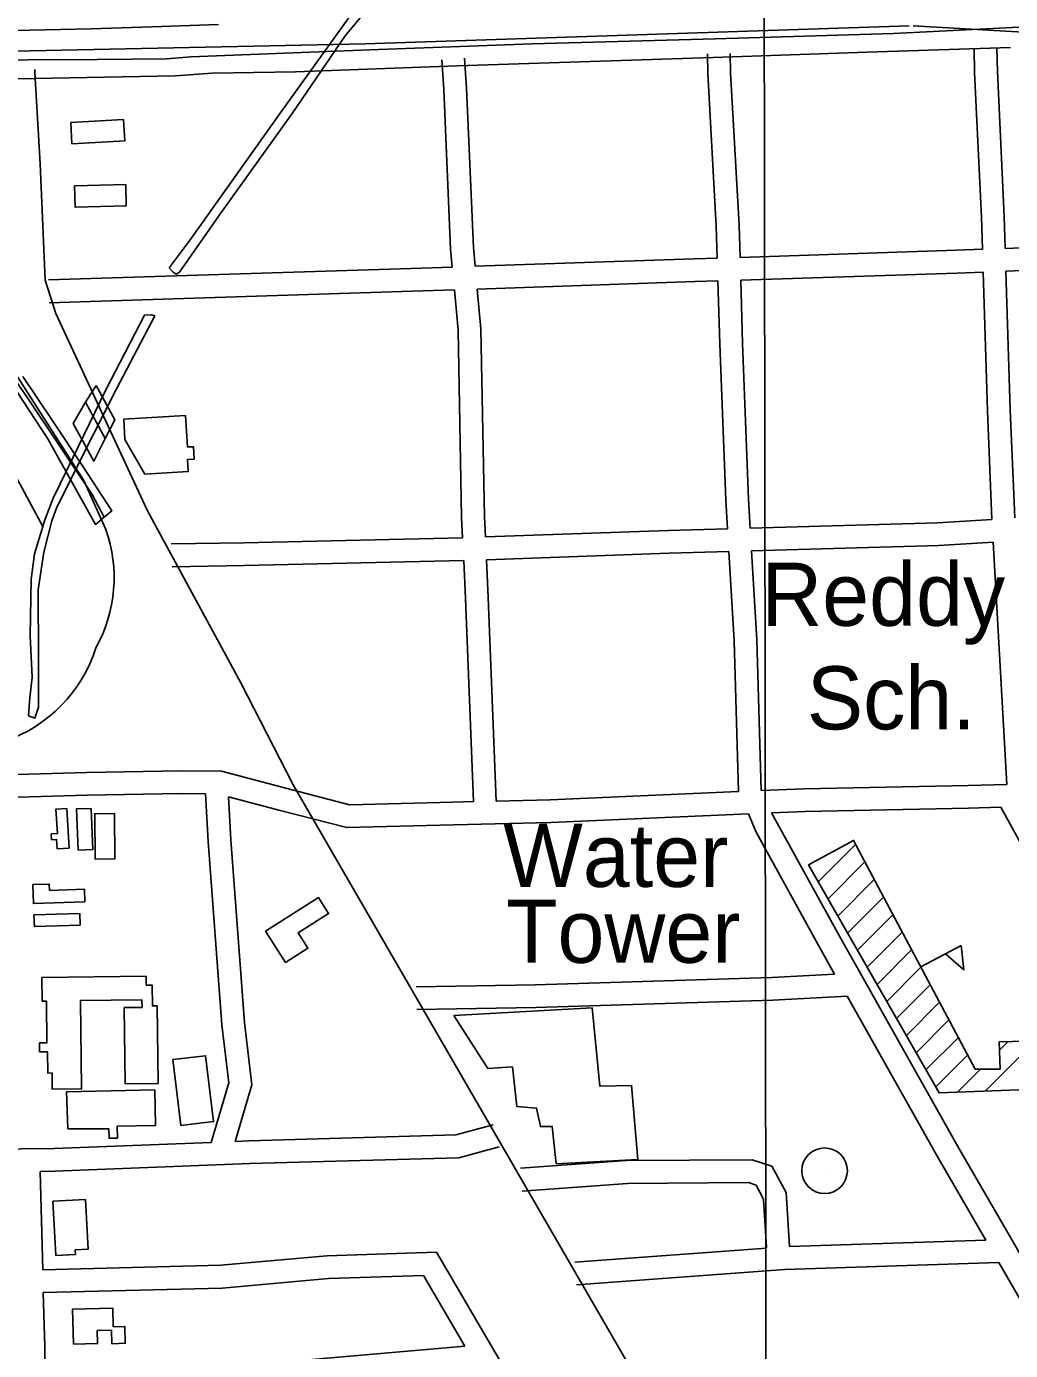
# Model space of a CAD drawing. Extents: x 3297716 to 3335574, y 688621 to 713991.
# Drawn here: x 3327134 to 3328428, y 703462 to 705204 of the extents above; entities that cross this region are included whole.
import ezdxf

# ---------------------------------------------------------------- set-up
doc = ezdxf.new("R2010")
doc.units = 0
for name, color, linetype in [('V-BLDG-IDEN', 7, 'Continuous'), ('V-BLDG-OTLN', 7, 'Continuous'), ('V-BRDG-OTLN', 7, 'Continuous'), ('V-DOMW-IDEN', 7, 'Continuous'), ('V-DOMW-TANK', 7, 'Continuous'), ('V-GRID-MAJR', 7, 'Continuous'), ('V-ROAD-CNTR', 7, 'Continuous'), ('V-TOPO-SHOR', 7, 'Continuous')]:
    doc.layers.add(name, color=color, linetype=linetype)

msp = doc.modelspace()

# ---------------------------------------------------------------- linework, layer by layer
at = {"layer": 'V-BLDG-OTLN'}
for p, q in [((3328175.1, 704078.6), (3328224.3, 704127.7)), ((3328188, 704056.1), (3328236.6, 704104.7)), ((3328200.9, 704033.6), (3328248.8, 704081.6)), ((3328213.8, 704011.1), (3328261.1, 704058.5)), ((3328226.6, 703988.7), (3328273.4, 704035.4)), ((3328239.5, 703966.2), (3328285.7, 704012.4)), ((3328252.4, 703943.7), (3328298, 703989.3)), ((3328310, 703966.7), (3328362.9, 703994.9)), ((3328265.3, 703921.3), (3328310.2, 703966.2)), ((3328278.2, 703898.8), (3328322.5, 703943.1)), ((3328291.1, 703876.3), (3328334.8, 703920.1)), ((3328303.9, 703853.8), (3328347.1, 703897)), ((3328316.8, 703831.4), (3328359.4, 703873.9)), ((3328394.9, 703803.4), (3328460.8, 703869.3)), ((3328413.5, 703857.3), (3328424.4, 703868.3)), ((3328329.7, 703808.9), (3328371.6, 703850.8)), ((3328358.2, 703802.1), (3328388.5, 703832.3))]:
    msp.add_line(p, q, dxfattribs=at)
for points in [[(3327191.8, 705077.6), (3327261.2, 705081.5), (3327262.8, 705053.2), (3327193.4, 705049.4)], [(3327196.7, 704994), (3327264.1, 704996), (3327264.9, 704968), (3327197.5, 704966)], [(3327263.1, 704660.3), (3327261.5, 704687.1), (3327342.7, 704692), (3327345.2, 704650.6), (3327353.1, 704651), (3327354.1, 704634.7), (3327345.5, 704634.2), (3327346.5, 704618.2), (3327289.3, 704614.7)], [(3327186.8, 704175.2), (3327189.6, 704123), (3327173.9, 704122.1), (3327173.2, 704134.3), (3327166.6, 704134), (3327166.2, 704141.6), (3327174.2, 704142.1), (3327172.4, 704174.4)], [(3327218.6, 704175.2), (3327220.7, 704121.1), (3327201.5, 704120.4), (3327199.4, 704174.5)], [(3327224, 704108.4), (3327223.5, 704168.2), (3327249.3, 704168.4), (3327249.8, 704108.7)], [(3328578.4, 703810.1), (3328334.1, 703801.2), (3328162.3, 704100.9), (3328221.5, 704133), (3328381.5, 703832.3), (3328414.2, 703832.3), (3328413.2, 703868), (3328552.2, 703871.8)], [(3327210.3, 704052.3), (3327142.8, 704049.9), (3327142, 704075), (3327163.6, 704075.7), (3327163.9, 704067.2), (3327209.8, 704068.8)], [(3327474.3, 703972.5), (3327448.1, 704013.8), (3327517.7, 704057.9), (3327531, 704036.9), (3327490.9, 704011.5), (3327503.8, 703991.2)], [(3327143.4, 704035), (3327203.6, 704037), (3327204.1, 704021.7), (3327144, 704019.7)], [(3328362.9, 703994.9), (3328366.8, 703963), (3328342.5, 703984)], [(3327154, 703952.6), (3327290.9, 703954.5), (3327291.1, 703942.7), (3327298.9, 703942.8), (3327299.3, 703915.4), (3327305.4, 703915.5), (3327306.7, 703813.5), (3327263.5, 703813), (3327262.2, 703913.1), (3327285.6, 703913.4), (3327285.5, 703923.3), (3327204.6, 703922.3), (3327206.1, 703806.3), (3327167.5, 703805.8), (3327167.3, 703827.2), (3327161.5, 703827.1), (3327161.1, 703855.1), (3327150.9, 703855), (3327150.8, 703866.7), (3327160.5, 703866.8), (3327159.8, 703921.8), (3327154.4, 703921.8)], [(3327695.8, 703902.8), (3327877.8, 703912.8), (3327887.8, 703810), (3327929.6, 703810.7), (3327937.6, 703713.2), (3327830.4, 703707.7), (3327825.3, 703756.9), (3327809.7, 703756.9), (3327804.6, 703781.1), (3327778.8, 703783.1), (3327772.9, 703835.1), (3327740.5, 703833.2)], [(3327336.6, 703758), (3327326.1, 703844.8), (3327369.3, 703849.9), (3327379.7, 703763.2)], [(3327186.4, 703802.2), (3327302.3, 703805), (3327303.4, 703758.3), (3327253.1, 703757.1), (3327253.5, 703741.6), (3327242.3, 703741.3), (3327241.9, 703753.7), (3327188.1, 703753.9)], [(3327168.4, 703658.4), (3327211.3, 703660.6), (3327214.7, 703595.2), (3327197.7, 703594.4), (3327198, 703588.5), (3327172, 703587.2)], [(3327195.4, 703470.3), (3327194, 703516.3), (3327247, 703517.9), (3327247.8, 703493.4), (3327262.8, 703493.9), (3327263.5, 703471.6), (3327246.1, 703471.1), (3327245.5, 703488.8), (3327226.6, 703488.3), (3327227.1, 703471.3)]]:
    msp.add_lwpolyline(points, close=True, dxfattribs=at)
at = {"layer": 'V-BRDG-OTLN'}
msp.add_line((3327237.3, 704661.7), (3327211.2, 704709.5), dxfattribs=at)
for points in [[(3327043.9, 705159.3), (3327135.2, 705159.7), (3327226.5, 705160.3), (3327317.8, 705161.2), (3327349.9, 705163.6), (3327585.2, 705173.1), (3327798.8, 705180.9), (3328040.1, 705187.6), (3328274, 705194.5), (3328439.6, 705202.8), (3328650.5, 705212.6)], [(3327098.1, 705198.5), (3327138.2, 705199), (3327178.3, 705199.8), (3327218.3, 705200.8), (3327258.4, 705202), (3327298.5, 705203.4), (3327386.4, 705206.5)], [(3328428.2, 705176.2), (3328239.5, 705170.1), (3328037.1, 705162.8), (3327700.2, 705152.1), (3327487.5, 705144.2), (3327378, 705142.2), (3327329.3, 705138.6), (3327120.3, 705135)], [(3327235.8, 704558.3), (3327219.8, 704587.9), (3327134, 704716.4), (3327072.7, 704804.6)], [(3327128.9, 704743.4), (3327168.1, 704684.7), (3327207.1, 704625.7), (3327246, 704566.7), (3327235.8, 704558.3), (3327224.2, 704548.7), (3327161.5, 704661.5), (3327088.2, 704773)]]:
    msp.add_lwpolyline(points, dxfattribs=at)
msp.add_lwpolyline([(3327225.4, 704731.5), (3327250, 704686.5), (3327237.3, 704661.7), (3327222.2, 704631.8), (3327195, 704681.6), (3327211.2, 704709.5)], close=True, dxfattribs=at)
at = {"layer": 'V-DOMW-TANK'}
msp.add_line((3328183.5, 703698.6), (3328183.5, 703698.6), dxfattribs=at)
msp.add_circle((3328183.5, 703698.6), 30, dxfattribs=at)
at = {"layer": 'V-GRID-MAJR'}
msp.add_spline([(3328118.7, 694026.2), (3328114.7, 697055), (3328106.8, 703116.6), (3328098.9, 709178.2), (3328094.9, 712211)], degree=3, dxfattribs=at)
at = {"layer": 'V-ROAD-CNTR'}
for points in [[(3322125.8, 705446), (3325883, 705208.4), (3326610.3, 705173.6), (3326928.1, 705167.1), (3327579.2, 705181), (3328294.9, 705204.7)], [(3328299.8, 705204.8), (3328505.4, 705192.8), (3328630.2, 705192.8), (3328754.2, 705180.7), (3328901, 705170), (3328970.8, 705158.5)], [(3328380, 705174.4), (3328380.7, 705143.4), (3328389.7, 704952.7), (3328391, 704910.7)], [(3328410, 705175.1), (3328410.7, 705144.4), (3328419.6, 704953.8), (3328421, 704911.9)], [(3327680, 705160), (3327682.5, 705121), (3327691.5, 704911.1), (3327693.7, 704887.3)], [(3327709.9, 705162), (3327712.4, 705122.6), (3327721.5, 704913.1), (3327723.8, 704888.3)], [(3328029.4, 705167.7), (3328029.9, 705141.7), (3328041, 704941.1), (3328042.3, 704899)], [(3328059.4, 705168.2), (3328059.9, 705142.8), (3328071, 704942.4), (3328072.3, 704900)], [(3327144.8, 705147.2), (3327144.8, 705143.3), (3327151.8, 705023), (3327158.1, 704870), (3327172.4, 704826.4), (3327292.9, 704566.4), (3327415.7, 704340.3), (3327484.3, 704206.4), (3328033.2, 703257.3)], [(3328391, 704910.7), (3328356.6, 704909.4), (3328072.3, 704900)], [(3328765.4, 704926.4), (3328695, 704922.7), (3328421, 704911.9)], [(3328042.3, 704899), (3328011.7, 704898), (3327723.8, 704888.3)], [(3328766.4, 704896.4), (3328696.4, 704892.7), (3328421.9, 704881.9)], [(3327693.7, 704887.3), (3327639.8, 704885.4), (3327162.4, 704870.4)], [(3328391.9, 704880.7), (3328357.7, 704879.4), (3328073.2, 704870)], [(3328391.9, 704880.7), (3328397.6, 704698.2), (3328403.6, 704555.4)], [(3328421.9, 704881.9), (3328427.6, 704699.3), (3328433.5, 704557.3)], [(3327726.5, 704858.4), (3327731.4, 704805.8), (3327736, 704558.9), (3327737.3, 704532.2)], [(3328043.2, 704869.1), (3328012.7, 704868.1), (3327726.5, 704858.4)], [(3328043.2, 704869.1), (3328045.6, 704786.3), (3328053.4, 704580.6), (3328055.6, 704543.1)], [(3328073.2, 704870), (3328075.6, 704787.3), (3328083.4, 704582), (3328085.6, 704543.9)], [(3327696.5, 704857.4), (3327640.8, 704855.5), (3327163.3, 704840.4)], [(3327696.5, 704857.4), (3327701.5, 704804.1), (3327706, 704558), (3327707.3, 704531.3)], [(3327237.9, 704542.2), (3327209.2, 704606.3), (3327076.9, 704812.3)], [(3328403.6, 704555.4), (3328332.4, 704550.8), (3328085.6, 704543.9)], [(3327707.3, 704531.3), (3327419.4, 704524.7), (3327323.9, 704523)], [(3328055.6, 704543.1), (3327978, 704540.9), (3327737.3, 704532.2)], [(3328057.4, 704513.1), (3327979, 704510.9), (3327738.7, 704502.3)], [(3328057.4, 704513.1), (3328064.3, 704395.6), (3328070.3, 704197.3)], [(3328405, 704525.4), (3328333.8, 704520.9), (3328087.4, 704514)], [(3328087.4, 704514), (3328094.3, 704397), (3328100.2, 704198.6)], [(3328405, 704525.4), (3328423.2, 704206.8)], [(3327708.7, 704501.4), (3327420, 704494.7), (3327325.2, 704493.1)], [(3327708.7, 704501.4), (3327711, 704451.4), (3327721.6, 704184.1)], [(3327738.7, 704502.3), (3327741, 704452.7), (3327751.6, 704184.9)], [(3326122.6, 703701.1), (3326117.5, 703853.5), (3326108.6, 704158.7), (3326117, 704183.1), (3326157.4, 704194), (3326346.1, 704199.6), (3326519.8, 704204.2), (3326818.8, 704216.1), (3326940.9, 704207.2), (3327060.4, 704218), (3327212.5, 704222.6), (3327336.7, 704224.7), (3327390.1, 704224), (3327474.9, 704201.6), (3327558.5, 704180), (3327694.5, 704183.5), (3327721.6, 704184.1)], [(3327751.6, 704184.9), (3327822.5, 704186.6), (3328070.3, 704197.3)], [(3328100.2, 704198.6), (3328156.8, 704201.1), (3328372.2, 704205.4), (3328423.2, 704206.8)], [(3326667.7, 704180), (3326818.3, 704186), (3326941.1, 704177.1), (3327062.2, 704188.1), (3327213.2, 704192.6), (3327336.8, 704194.7), (3327369.1, 704194.3)], [(3327369.1, 704194.3), (3327372.6, 704131.8), (3327390.7, 703890.5), (3327399.7, 703814.2), (3327376.5, 703735.9)], [(3327399.4, 704190.5), (3327402.5, 704133.8), (3327420.6, 703893.4), (3327430.2, 703811.6), (3327408.1, 703737.2)], [(3327399.4, 704190.5), (3327467.3, 704172.6), (3327555, 704149.9), (3327695.2, 704153.5), (3327823.5, 704156.6), (3328083.2, 704167.9)], [(3328083.2, 704167.9), (3328093.3, 704144), (3328174.5, 703996.5), (3328196.6, 703957.3)], [(3328113.6, 704169.2), (3328157.8, 704171.1), (3328372.9, 704175.4), (3328415.4, 704176.6)], [(3328113.6, 704169.2), (3328200.7, 704011.1), (3328358.9, 703730.6), (3328459.7, 703556.2), (3328529, 703433.7)], [(3328415.4, 704176.6), (3328486, 704048.2), (3328576.5, 703879.4), (3328598.6, 703814.8), (3328641, 703632.8), (3328654.8, 703604.8), (3328673.6, 703575.4), (3328695.8, 703572.1), (3328836.3, 703578.2), (3329030.2, 703583.9), (3329245.9, 703589.3), (3329448.9, 703608.3)], [(3327646.4, 703940.5), (3327802.9, 703943.2), (3328114.2, 703952.8), (3328196.6, 703957.3)], [(3327647, 703910.6), (3327803.6, 703913.2), (3328115.4, 703922.9), (3328213.1, 703928.1)], [(3328213.1, 703928.1), (3328332.8, 703715.7), (3328395.4, 703607.4)], [(3327747.6, 703758.9), (3327698.2, 703745.6), (3327426.4, 703737.9), (3327408.1, 703737.2)], [(3327376.5, 703735.9), (3327170.2, 703727.9), (3326913.2, 703725), (3326822.6, 703721.5)], [(3327755.4, 703729.9), (3327702.5, 703715.7), (3327427.4, 703707.9), (3327171, 703697.9), (3327151.6, 703697.7)], [(3327783.6, 703701.9), (3327923, 703712), (3328088.3, 703713), (3328114, 703704.4), (3328132.9, 703669.9), (3328137.2, 703598.7)], [(3327155, 703568.4), (3327151.6, 703697.7)], [(3327785.8, 703671.9), (3327924.1, 703682), (3328083.5, 703683), (3328093.4, 703679.7), (3328103.3, 703661.4), (3328107.2, 703597.7)], [(3328395.4, 703607.4), (3328137.2, 703598.7)], [(3327155, 703568.4), (3327389.1, 703574.3), (3327528.9, 703586.6), (3327672.9, 703591.5), (3327805.7, 703364.2), (3327895.4, 703216.1)], [(3328107.2, 703596.8), (3327855.1, 703578.2)], [(3328412.5, 703577.9), (3328131.3, 703568.5), (3327857.3, 703548.3)], [(3328412.5, 703577.9), (3328433.6, 703541.3), (3328497.1, 703429.3)], [(3327155.7, 703538.4), (3327390.8, 703544.3), (3327530.8, 703556.7), (3327656, 703560.9), (3327710.4, 703467.8)], [(3327157.9, 703437), (3327157.6, 703466.8), (3327155.7, 703538.4)], [(3327710.4, 703467.8), (3327488.9, 703448.7), (3327157.9, 703437)]]:
    msp.add_lwpolyline(points, dxfattribs=at)
for centre, radius, start, end in [((3327058.8, 704478.6), 190.1, 330.9872, 19.567), ((3327043.2, 704443.9), 190.6, 289.0606, 342.4057)]:
    msp.add_arc(centre, radius, start, end, dxfattribs=at)
at = {"layer": 'V-TOPO-SHOR'}
for points in [[(3327665.5, 705270.4), (3327668.1, 705281.7), (3327665, 705286.1), (3327571.5, 705234.9), (3327567.3, 705228.8), (3327469.5, 705092.8), (3327348.9, 704923.2), (3327321.3, 704886.2)], [(3327665.5, 705270.4), (3327576.8, 705220.5), (3327552.7, 705191.6), (3327483, 705089.3), (3327386.5, 704954.6), (3327334.8, 704880.6), (3327330.4, 704877.8), (3327326.4, 704880.4), (3327321.3, 704886.2)], [(3326886, 704996.4), (3326932.2, 704939.5), (3326958.3, 704908), (3326965.6, 704891), (3326972.2, 704875.3), (3326993.5, 704835), (3327097.3, 704652.7), (3327155.1, 704545.8)], [(3327302.3, 704823.3), (3327298, 704824.4), (3327288.7, 704824.1), (3327238.1, 704725.6), (3327194.4, 704636.5), (3327168.7, 704583.2), (3327157.5, 704553.5), (3327155.1, 704545.8), (3327144.1, 704510.2), (3327139.9, 704476.8)], [(3327302.3, 704823.3), (3327251.7, 704726.1), (3327205.9, 704636.4), (3327173.3, 704570.3), (3327167, 704553.4), (3327156.3, 704512.1)], [(3327156.3, 704512.1), (3327149, 704462.8), (3327149.4, 704372.8), (3327149.3, 704308.5), (3327144.6, 704294.1), (3327136.4, 704297.1)], [(3327139.9, 704476.8), (3327138.4, 704402.4), (3327141.2, 704347.5), (3327138.2, 704321.2), (3327136.4, 704297.1)]]:
    msp.add_lwpolyline(points, dxfattribs=at)

# ---------------------------------------------------------------- texts
at = {"layer": 'V-BLDG-IDEN'}
for s, p in [('Reddy', (3328100.2, 704415.3)), ('Sch.', (3328160.1, 704279.1))]:
    msp.add_text(s, height=83, rotation=0.0211, dxfattribs=at).set_placement(p)
at = {"layer": 'V-DOMW-IDEN'}
for s, p in [('Water', (3327760.7, 704071.9)), ('Tower', (3327764.3, 703972.1))]:
    msp.add_text(s, height=83, dxfattribs=at).set_placement(p)

doc.saveas('drawing.dxf')
